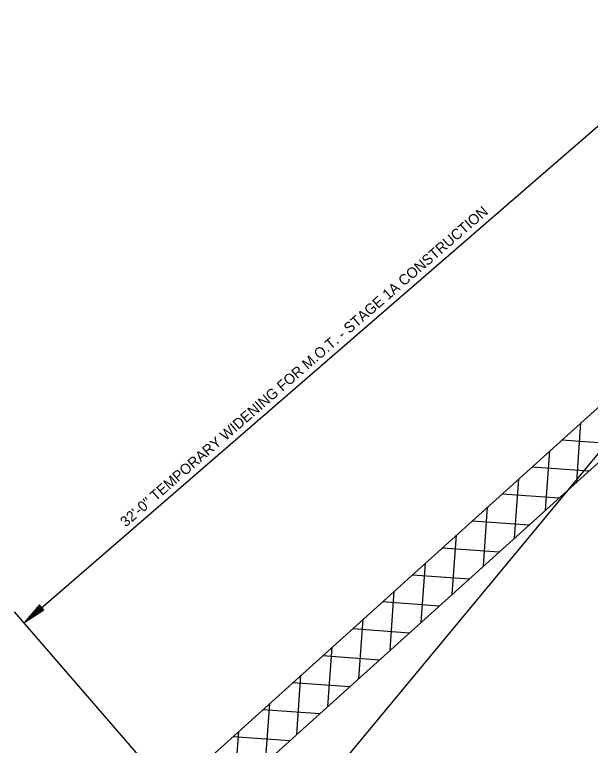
# Model space of a CAD drawing. Extents: x 192699 to 285914, y 194342 to 233219.
# Drawn here: x 262754.67 to 262774.51, y 213663.47 to 213688.64 of the extents above; entities that cross this region are included whole.
import ezdxf

# ---------------------------------------------------------------- set-up
doc = ezdxf.new("R2010")
doc.units = 0
doc.layers.add('TYPICAL SECTION FOR MOT', color=7, linetype='Continuous')

msp = doc.modelspace()

# ---------------------------------------------------------------- linework, layer by layer
at = {"layer": 'TYPICAL SECTION FOR MOT'}
for p, q in [((262755.001, 213667.698), (262779.194, 213688.642)), ((262783.836, 213683.281), (262760.061, 213661.852)), ((262784.763, 213682.21), (262760.988, 213660.781)), ((262779.456, 213679.172), (262763.929, 213660.44)), ((262774.041, 213672.546), (262774.188, 213674.586)), ((262773.533, 213673.995), (262775.492, 213673.854)), ((262772.969, 213671.58), (262773.116, 213673.619)), ((262772.503, 213673.066), (262774.462, 213672.925)), ((262771.897, 213670.614), (262772.044, 213672.653)), ((262771.473, 213672.138), (262773.432, 213671.997)), ((262770.825, 213669.647), (262770.972, 213671.687)), ((262770.443, 213671.21), (262772.402, 213671.069)), ((262769.753, 213668.681), (262769.9, 213670.72)), ((262769.412, 213670.281), (262771.372, 213670.14)), ((262768.681, 213667.715), (262768.827, 213669.754)), ((262768.382, 213669.353), (262770.341, 213669.212)), ((262767.609, 213666.748), (262767.755, 213668.787)), ((262755.527, 213668.312), (262755.001, 213667.698)), ((262755.54, 213668.297), (262755.102, 213667.785)), ((262755.553, 213668.281), (262755.206, 213667.875)), ((262755.567, 213668.266), (262755.306, 213667.962)), ((262755.58, 213668.251), (262755.409, 213668.051)), ((262755.631, 213668.192), (262755.409, 213668.051)), ((262755.593, 213668.235), (262755.51, 213668.139)), ((262755.618, 213668.207), (262755.51, 213668.139)), ((262755.684, 213668.131), (262755.527, 213668.312)), ((262767.352, 213668.424), (262769.311, 213668.283)), ((262759.577, 213662.411), (262754.673, 213668.076)), ((262755.684, 213668.131), (262755.001, 213667.698)), ((262755.671, 213668.146), (262755.102, 213667.785)), ((262755.658, 213668.161), (262755.206, 213667.875)), ((262755.645, 213668.176), (262755.306, 213667.962)), ((262766.536, 213665.782), (262766.683, 213667.821)), ((262766.322, 213667.496), (262768.281, 213667.355)), ((262765.464, 213664.816), (262765.611, 213666.855)), ((262765.292, 213666.567), (262767.251, 213666.426)), ((262764.392, 213663.849), (262764.539, 213665.888)), ((262764.262, 213665.639), (262766.221, 213665.498)), ((262763.32, 213662.883), (262763.467, 213664.922)), ((262763.232, 213664.71), (262765.191, 213664.569)), ((262762.248, 213661.917), (262762.395, 213663.956)), ((262762.202, 213663.782), (262764.161, 213663.641))]:
    msp.add_line(p, q, dxfattribs=at)

# ---------------------------------------------------------------- texts
msp.add_text('32\'-0" TEMPORARY WIDENING FOR M.O.T. - STAGE 1A CONSTRUCTION', height=0.36, rotation=40.8833, dxfattribs=at).set_placement((262758.505, 213670.976))

doc.saveas('drawing.dxf')
